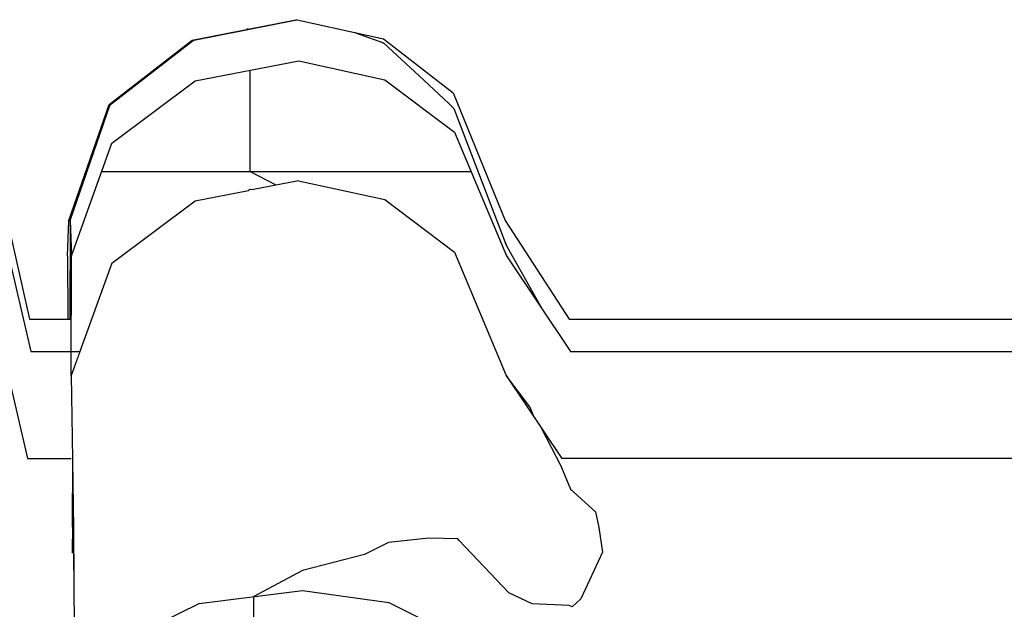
# Model space of a CAD drawing. Header units: millimetres. Extents: x -36478 to 31050, y -14815 to 11827.
# Tile 340 of 656: x -13269 to -13158, y 10863 to 10930. Entities that reach past the tile are written whole.
import ezdxf

# ---------------------------------------------------------------- set-up
doc = ezdxf.new("R2010")
doc.units = ezdxf.units.MM
doc.header["$MEASUREMENT"] = 0
doc.linetypes.add('Wipeout_Contour', pattern=[1000, 0, -1000])
doc.layers.add('Nové_Konstrukce - krov', color=7, linetype='Continuous')
doc.layers.add('Nové_Výplně - Povrchové', color=7, linetype='Continuous')

msp = doc.modelspace()

# ---------------------------------------------------------------- wipeouts: each hides what was drawn before it
at = {"color": 254, "linetype": 'Wipeout_Contour', "lineweight": 0, "ltscale": 68682.865333}
msp.add_wipeout([(-13238.23, 10929.58), (-13249.88, 10927.28), (-13249.71, 10927.28), (-13238.06, 10929.58)], dxfattribs=at).dxf.layer = 'Nové_Výplně - Povrchové'
at = {"color": 254, "linetype": 'Wipeout_Contour', "lineweight": 0, "ltscale": 51476.221237}
msp.add_wipeout([(-13243.4, 10910.47), (-13243.56, 10910.32), (-13242.98, 10910.43)], dxfattribs=at).dxf.layer = 'Nové_Výplně - Povrchové'
at = {"color": 254, "linetype": 'Wipeout_Contour', "lineweight": 0, "ltscale": 68672.802918}
msp.add_wipeout([(-13263.8, 10906.95), (-13263.94, 10902.98), (-13263.93, 10895.83), (-13263.79, 10895.83)], dxfattribs=at).dxf.layer = 'Nové_Výplně - Povrchové'
at = {"color": 254, "linetype": 'Wipeout_Contour', "lineweight": 0, "ltscale": 68057.109809}
msp.add_wipeout([(-12936.29, 10895.83), (-13201.85, 10895.83), (-13201.72, 10892.19), (-12936.16, 10892.19)], dxfattribs=at).dxf.layer = 'Nové_Výplně - Povrchové'
at = {"color": 254, "linetype": 'Wipeout_Contour', "lineweight": 0, "ltscale": 51465.175659}
msp.add_wipeout([(-13263.55, 10880.1), (-13263.6, 10880.1), (-13263.55, 10878.67)], dxfattribs=at).dxf.layer = 'Nové_Výplně - Povrchové'

# ---------------------------------------------------------------- next in the draw order: wipeouts: each hides what was drawn before it
at = {"color": 254, "linetype": 'Wipeout_Contour', "lineweight": 0, "ltscale": 68703.174548}
msp.add_wipeout([(-13249.88, 10927.28), (-13259.27, 10920.03), (-13259.11, 10920.03), (-13249.71, 10927.28)], dxfattribs=at).dxf.layer = 'Nové_Výplně - Povrchové'
at = {"color": 254, "linetype": 'Wipeout_Contour', "lineweight": 0, "ltscale": 68473.619829}
msp.add_wipeout([(-13201.85, 10895.83), (-13207.39, 10895.83), (-13207.26, 10892.19), (-13201.72, 10892.19)], dxfattribs=at).dxf.layer = 'Nové_Výplně - Povrchové'

# ---------------------------------------------------------------- next in the draw order: wipeouts: each hides what was drawn before it
at = {"color": 254, "linetype": 'Wipeout_Contour', "lineweight": 0, "ltscale": 68698.821212}
msp.add_wipeout([(-13259.27, 10920.03), (-13263.8, 10906.95), (-13263.65, 10906.95), (-13259.11, 10920.03)], dxfattribs=at).dxf.layer = 'Nové_Výplně - Povrchové'
at = {"color": 254, "linetype": 'Wipeout_Contour', "lineweight": 0, "ltscale": 68507.213549}
msp.add_wipeout([(-13207.39, 10895.83), (-13214.61, 10906.95), (-13214.46, 10902.98), (-13207.26, 10892.19)], dxfattribs=at).dxf.layer = 'Nové_Výplně - Povrchové'

# ---------------------------------------------------------------- next in the draw order: wipeouts: each hides what was drawn before it
at = {"color": 254, "linetype": 'Wipeout_Contour', "lineweight": 0, "ltscale": 68559.318062}
msp.add_wipeout([(-13214.61, 10906.95), (-13220.47, 10921.32), (-13220.31, 10916.91), (-13214.46, 10902.98)], dxfattribs=at).dxf.layer = 'Nové_Výplně - Povrchové'
at = {"color": 254, "linetype": 'Wipeout_Contour', "lineweight": 0, "ltscale": 68675.08351}
msp.add_wipeout([(-13263.8, 10906.95), (-13263.79, 10895.83), (-13263.66, 10895.83), (-13263.65, 10906.95)], dxfattribs=at).dxf.layer = 'Nové_Výplně - Povrchové'

# ---------------------------------------------------------------- next in the draw order: wipeouts: each hides what was drawn before it
at = {"color": 254, "linetype": 'Wipeout_Contour', "lineweight": 0, "ltscale": 68606.135684}
msp.add_wipeout([(-13220.47, 10921.32), (-13228.33, 10927.41), (-13228.17, 10922.82), (-13220.31, 10916.91)], dxfattribs=at).dxf.layer = 'Nové_Výplně - Povrchové'

# ---------------------------------------------------------------- next in the draw order: wipeouts: each hides what was drawn before it
at = {"color": 254, "linetype": 'Wipeout_Contour', "lineweight": 0, "ltscale": 68643.634028}
msp.add_wipeout([(-13228.33, 10927.41), (-13238.06, 10929.58), (-13237.89, 10924.93), (-13228.17, 10922.82)], dxfattribs=at).dxf.layer = 'Nové_Výplně - Povrchové'

# ---------------------------------------------------------------- next in the draw order: linework, layer by layer
at = {"layer": 'Nové_Konstrukce - krov', "color": 1, "linetype": 'Continuous', "lineweight": 25}
for p, q in [((-13231.57, 10928.14), (-13231.49, 10928.11)), ((-13231.49, 10928.11), (-13228.32, 10926.97)), ((-13228.32, 10926.97), (-13227.79, 10926.5))]:
    msp.add_line(p, q, dxfattribs=at)

# ---------------------------------------------------------------- next in the draw order: wipeouts: each hides what was drawn before it
at = {"color": 254, "linetype": 'Wipeout_Contour', "lineweight": 0, "ltscale": 68676.45106}
msp.add_wipeout([(-13238.06, 10929.58), (-13249.71, 10927.28), (-13249.55, 10922.69), (-13237.89, 10924.93)], dxfattribs=at).dxf.layer = 'Nové_Výplně - Povrchové'

# ---------------------------------------------------------------- next in the draw order: linework, layer by layer
at = {"layer": 'Nové_Konstrukce - krov', "color": 1, "linetype": 'Continuous', "lineweight": 25}
for p, q in [((-13243.61, 10928.5), (-13239.42, 10929.32)), ((-13239.42, 10929.32), (-13238.09, 10929.58)), ((-13238.23, 10929.58), (-13238.06, 10929.58)), ((-13238.06, 10929.58), (-13228.33, 10927.41)), ((-13243.61, 10928.5), (-13243.73, 10928.5))]:
    msp.add_line(p, q, dxfattribs=at)

# ---------------------------------------------------------------- next in the draw order: wipeouts: each hides what was drawn before it
at = {"color": 254, "linetype": 'Wipeout_Contour', "lineweight": 0, "ltscale": 68696.959641}
msp.add_wipeout([(-13249.71, 10927.28), (-13259.11, 10920.03), (-13258.95, 10915.66), (-13249.55, 10922.69)], dxfattribs=at).dxf.layer = 'Nové_Výplně - Povrchové'

# ---------------------------------------------------------------- next in the draw order: linework, layer by layer
at = {"layer": 'Nové_Konstrukce - krov', "color": 1, "linetype": 'Continuous', "lineweight": 25}
for p, q in [((-13249.88, 10927.28), (-13238.23, 10929.58)), ((-13249.76, 10927.28), (-13238.1, 10929.58))]:
    msp.add_line(p, q, dxfattribs=at)

# ---------------------------------------------------------------- next in the draw order: wipeouts: each hides what was drawn before it
at = {"color": 254, "linetype": 'Wipeout_Contour', "lineweight": 0, "ltscale": 68693.035651}
msp.add_wipeout([(-13259.11, 10920.03), (-13263.65, 10906.95), (-13263.51, 10902.98), (-13258.95, 10915.66)], dxfattribs=at).dxf.layer = 'Nové_Výplně - Povrchové'

# ---------------------------------------------------------------- next in the draw order: wipeouts: each hides what was drawn before it
at = {"color": 254, "linetype": 'Wipeout_Contour', "lineweight": 0, "ltscale": 68669.74743}
msp.add_wipeout([(-13263.65, 10906.95), (-13263.66, 10895.83), (-13263.53, 10892.19), (-13263.51, 10902.98)], dxfattribs=at).dxf.layer = 'Nové_Výplně - Povrchové'

# ---------------------------------------------------------------- next in the draw order: wipeouts: each hides what was drawn before it
at = {"color": 254, "linetype": 'Wipeout_Contour', "lineweight": 0, "ltscale": 562698.855324}
msp.add_wipeout([(-13263.53, 10892.19), (-13262.55, 10892.19), (-13258.97, 10902.14), (-13249.57, 10909.17), (-13243.56, 10910.32), (-13243.4, 10910.47), (-13242.98, 10910.43), (-13237.91, 10911.4), (-13228.19, 10909.3), (-13220.33, 10903.39), (-13214.49, 10889.46), (-13208.24, 10880.1), (-12930.67, 10880.1), (-12928.74, 10890.33), (-12922.01, 10891.86), (-12915.77, 10890.17), (-12913.46, 10880.1), (-12908.55, 10880.1), (-12908.54, 10889.46), (-12908.53, 10892.19), (-12913.1, 10892.19), (-12915.75, 10903.69), (-12921.98, 10905.38), (-12928.71, 10903.86), (-12930.92, 10892.19), (-13207.26, 10892.19), (-13214.46, 10902.98), (-13220.31, 10916.91), (-13228.17, 10922.82), (-13237.89, 10924.93), (-13249.55, 10922.69), (-13258.95, 10915.66), (-13263.51, 10902.98)], dxfattribs=at).dxf.layer = 'Nové_Výplně - Povrchové'

# ---------------------------------------------------------------- next in the draw order: linework, layer by layer
at = {"layer": 'Nové_Konstrukce - krov', "color": 1, "linetype": 'Continuous', "lineweight": 25}
for p, q in [((-13259.27, 10920.03), (-13249.88, 10927.28)), ((-13259.15, 10920.03), (-13249.76, 10927.28)), ((-13228.33, 10927.41), (-13220.47, 10921.32)), ((-13227.79, 10926.5), (-13224.3, 10923.27)), ((-13249.55, 10922.69), (-13237.89, 10924.93)), ((-13237.89, 10924.93), (-13228.17, 10922.82)), ((-13243.39, 10923.87), (-13243.41, 10912.46)), ((-13224.3, 10923.27), (-13221.02, 10920.19)), ((-13258.95, 10915.66), (-13249.55, 10922.69)), ((-13228.17, 10922.82), (-13220.31, 10916.91)), ((-13221.02, 10920.19), (-13220.4, 10919.59)), ((-13220.4, 10919.59), (-13217.99, 10913.31)), ((-13217.99, 10913.31), (-13215.21, 10906.05)), ((-13260.1, 10912.46), (-13218.44, 10912.46)), ((-13215.21, 10906.05), (-13214.51, 10904.16)), ((-13207.39, 10895.83), (-13201.85, 10895.83)), ((-13201.85, 10895.83), (-12936.29, 10895.83)), ((-13207.26, 10892.19), (-13201.72, 10892.19)), ((-13201.72, 10892.19), (-12936.16, 10892.19))]:
    msp.add_line(p, q, dxfattribs=at)

# ---------------------------------------------------------------- next in the draw order: wipeouts: each hides what was drawn before it
at = {"color": 254, "linetype": 'Wipeout_Contour', "lineweight": 0, "ltscale": 102943.171408}
msp.add_wipeout([(-13249.57, 10909.17), (-13249.43, 10900.97), (-13237.77, 10903.06), (-13237.91, 10911.4), (-13242.98, 10910.43), (-13243.56, 10910.32)], dxfattribs=at).dxf.layer = 'Nové_Výplně - Povrchové'
at = {"color": 254, "linetype": 'Wipeout_Contour', "lineweight": 0, "ltscale": 68621.820768}
msp.add_wipeout([(-13263.41, 10882.47), (-13263.53, 10889.46), (-13263.55, 10878.67), (-13263.44, 10872.35)], dxfattribs=at).dxf.layer = 'Nové_Výplně - Povrchové'
at = {"color": 254, "linetype": 'Wipeout_Contour', "lineweight": 0, "ltscale": 51335.510138}
msp.add_wipeout([(-13208.24, 10880.1), (-13207.28, 10878.67), (-13207.34, 10880.1)], dxfattribs=at).dxf.layer = 'Nové_Výplně - Povrchové'

# ---------------------------------------------------------------- next in the draw order: linework, layer by layer
at = {"layer": 'Nové_Konstrukce - krov', "color": 1, "linetype": 'Continuous', "lineweight": 25}
for p, q in [((-13240.42, 10910.92), (-13243.41, 10912.46)), ((-13243.4, 10910.47), (-13243.56, 10910.32)), ((-13243.4, 10910.47), (-13242.98, 10910.43))]:
    msp.add_line(p, q, dxfattribs=at)

# ---------------------------------------------------------------- next in the draw order: wipeouts: each hides what was drawn before it
at = {"color": 254, "linetype": 'Wipeout_Contour', "lineweight": 0, "ltscale": 68643.647444}
msp.add_wipeout([(-13258.97, 10902.14), (-13263.53, 10889.46), (-13263.41, 10882.47), (-13258.83, 10894.37)], dxfattribs=at).dxf.layer = 'Nové_Výplně - Povrchové'
at = {"color": 254, "linetype": 'Wipeout_Contour', "lineweight": 0, "ltscale": 85571.815532}
msp.add_wipeout([(-13214.49, 10889.46), (-13214.36, 10882.47), (-13207.17, 10872.35), (-13207.28, 10878.67), (-13208.24, 10880.1)], dxfattribs=at).dxf.layer = 'Nové_Výplně - Povrchové'

# ---------------------------------------------------------------- next in the draw order: linework, layer by layer
at = {"layer": 'Nové_Konstrukce - krov', "color": 1, "linetype": 'Continuous', "lineweight": 25}
msp.add_line((-13211.3, 10884.69), (-13211.85, 10885.94), dxfattribs=at)

# ---------------------------------------------------------------- next in the draw order: wipeouts: each hides what was drawn before it
at = {"color": 254, "linetype": 'Wipeout_Contour', "lineweight": 0, "ltscale": 68646.334064}
msp.add_wipeout([(-13249.57, 10909.17), (-13258.97, 10902.14), (-13258.83, 10894.37), (-13249.43, 10900.97)], dxfattribs=at).dxf.layer = 'Nové_Výplně - Povrchové'
at = {"color": 254, "linetype": 'Wipeout_Contour', "lineweight": 0, "ltscale": 68509.755261}
msp.add_wipeout([(-13214.49, 10889.46), (-13220.33, 10903.39), (-13220.19, 10895.54), (-13214.36, 10882.47)], dxfattribs=at).dxf.layer = 'Nové_Výplně - Povrchové'
at = {"color": 254, "linetype": 'Wipeout_Contour', "lineweight": 0, "ltscale": 68600.700892}
msp.add_wipeout([(-13263.41, 10882.47), (-13263.44, 10872.35), (-13263.33, 10863.11), (-13263.29, 10872.26)], dxfattribs=at).dxf.layer = 'Nové_Výplně - Povrchové'
at = {"color": 254, "linetype": 'Wipeout_Contour', "lineweight": 0, "ltscale": 68436.354142}
msp.add_wipeout([(-13207.34, 10880.1), (-13207.28, 10878.67), (-13201.74, 10878.67), (-13201.8, 10880.1)], dxfattribs=at).dxf.layer = 'Nové_Výplně - Povrchové'

# ---------------------------------------------------------------- next in the draw order: linework, layer by layer
at = {"layer": 'Nové_Konstrukce - krov', "color": 1, "linetype": 'Continuous', "lineweight": 25}
for p, q in [((-13249.57, 10909.17), (-13243.56, 10910.32)), ((-13214.51, 10904.16), (-13210.49, 10897.04))]:
    msp.add_line(p, q, dxfattribs=at)

# ---------------------------------------------------------------- next in the draw order: wipeouts: each hides what was drawn before it
at = {"color": 254, "linetype": 'Wipeout_Contour', "lineweight": 0, "ltscale": 68555.357943}
msp.add_wipeout([(-13220.33, 10903.39), (-13228.19, 10909.3), (-13228.04, 10901.09), (-13220.19, 10895.54)], dxfattribs=at).dxf.layer = 'Nové_Výplně - Povrchové'
at = {"color": 254, "linetype": 'Wipeout_Contour', "lineweight": 0, "ltscale": 68620.206356}
msp.add_wipeout([(-13263.41, 10882.47), (-13263.29, 10872.26), (-13258.71, 10883.01), (-13258.83, 10894.37)], dxfattribs=at).dxf.layer = 'Nové_Výplně - Povrchové'
at = {"color": 254, "linetype": 'Wipeout_Contour', "lineweight": 0, "ltscale": 68426.249229}
msp.add_wipeout([(-13201.63, 10872.35), (-13201.74, 10878.67), (-13207.28, 10878.67), (-13207.17, 10872.35)], dxfattribs=at).dxf.layer = 'Nové_Výplně - Povrchové'

# ---------------------------------------------------------------- next in the draw order: linework, layer by layer
at = {"layer": 'Nové_Konstrukce - krov', "color": 1, "linetype": 'Continuous', "lineweight": 25}
for p, q in [((-13220.47, 10921.32), (-13214.61, 10906.95)), ((-13220.31, 10916.91), (-13214.46, 10902.98))]:
    msp.add_line(p, q, dxfattribs=at)

# ---------------------------------------------------------------- next in the draw order: wipeouts: each hides what was drawn before it
at = {"color": 254, "linetype": 'Wipeout_Contour', "lineweight": 0, "ltscale": 68592.380573}
msp.add_wipeout([(-13228.19, 10909.3), (-13237.91, 10911.4), (-13237.77, 10903.06), (-13228.04, 10901.09)], dxfattribs=at).dxf.layer = 'Nové_Výplně - Povrchové'
at = {"color": 254, "linetype": 'Wipeout_Contour', "lineweight": 0, "ltscale": 68662.997704}
msp.add_wipeout([(-13268.23, 10895.83), (-13268.1, 10892.19), (-13263.53, 10892.19), (-13263.66, 10895.83)], dxfattribs=at).dxf.layer = 'Nové_Výplně - Povrchové'
at = {"color": 254, "linetype": 'Wipeout_Contour', "lineweight": 0, "ltscale": 68438.001126}
msp.add_wipeout([(-13207.17, 10872.35), (-13214.36, 10882.47), (-13214.25, 10872.26), (-13207.07, 10863.11)], dxfattribs=at).dxf.layer = 'Nové_Výplně - Povrchové'
at = {"color": 254, "linetype": 'Wipeout_Contour', "lineweight": 0, "ltscale": 68019.61511}
msp.add_wipeout([(-13201.8, 10880.1), (-13201.74, 10878.67), (-12936.18, 10878.67), (-12936.23, 10880.1)], dxfattribs=at).dxf.layer = 'Nové_Výplně - Povrchové'
at = {"color": 254, "linetype": 'Wipeout_Contour', "lineweight": 0, "ltscale": 85714.068807}
msp.add_wipeout([(-13263.19, 10859.25), (-13263.29, 10872.26), (-13263.33, 10863.11), (-13263.24, 10851.24), (-13263.19, 10858.98)], dxfattribs=at).dxf.layer = 'Nové_Výplně - Povrchové'

# ---------------------------------------------------------------- next in the draw order: linework, layer by layer
at = {"layer": 'Nové_Konstrukce - krov', "color": 1, "linetype": 'Continuous', "lineweight": 25}
for p, q in [((-13237.91, 10911.4), (-13242.98, 10910.43)), ((-13237.91, 10911.4), (-13228.19, 10909.3)), ((-13210.52, 10883.51), (-13208.35, 10879.27)), ((-12930.67, 10880.1), (-13208.24, 10880.1)), ((-13208.35, 10879.27), (-13207.25, 10876.66)), ((-13207.25, 10876.66), (-13204.43, 10874.12))]:
    msp.add_line(p, q, dxfattribs=at)

# ---------------------------------------------------------------- next in the draw order: wipeouts: each hides what was drawn before it
at = {"color": 254, "linetype": 'Wipeout_Contour', "lineweight": 0, "ltscale": 68688.979366}
msp.add_wipeout([(-13268.23, 10895.83), (-13270.89, 10907.69), (-13270.74, 10903.69), (-13268.1, 10892.19)], dxfattribs=at).dxf.layer = 'Nové_Výplně - Povrchové'
at = {"color": 254, "linetype": 'Wipeout_Contour', "lineweight": 0, "ltscale": 68598.91576}
msp.add_wipeout([(-13237.63, 10890.87), (-13237.77, 10903.06), (-13249.43, 10900.97), (-13249.29, 10888.98)], dxfattribs=at).dxf.layer = 'Nové_Výplně - Povrchové'
at = {"color": 254, "linetype": 'Wipeout_Contour', "lineweight": 0, "ltscale": 68486.145134}
msp.add_wipeout([(-13220.19, 10895.54), (-13220.06, 10884.07), (-13214.25, 10872.26), (-13214.36, 10882.47)], dxfattribs=at).dxf.layer = 'Nové_Výplně - Povrchové'
at = {"color": 254, "linetype": 'Wipeout_Contour', "lineweight": 0, "ltscale": 68009.450544}
msp.add_wipeout([(-12936.18, 10878.67), (-13201.74, 10878.67), (-13201.63, 10872.35), (-12936.07, 10872.35)], dxfattribs=at).dxf.layer = 'Nové_Výplně - Povrchové'

# ---------------------------------------------------------------- next in the draw order: linework, layer by layer
at = {"layer": 'Nové_Konstrukce - krov', "color": 1, "linetype": 'Continuous', "lineweight": 25}
for p, q in [((-13258.97, 10902.14), (-13249.57, 10909.17)), ((-13214.61, 10906.95), (-13207.39, 10895.83)), ((-13214.46, 10902.98), (-13207.26, 10892.19)), ((-13211.85, 10885.94), (-13214.49, 10889.46))]:
    msp.add_line(p, q, dxfattribs=at)

# ---------------------------------------------------------------- next in the draw order: wipeouts: each hides what was drawn before it
at = {"color": 254, "linetype": 'Wipeout_Contour', "lineweight": 0, "ltscale": 68529.799359}
msp.add_wipeout([(-13220.06, 10884.07), (-13220.19, 10895.54), (-13228.04, 10901.09), (-13227.91, 10889.09)], dxfattribs=at).dxf.layer = 'Nové_Výplně - Povrchové'
at = {"color": 254, "linetype": 'Wipeout_Contour', "lineweight": 0, "ltscale": 68620.943983}
msp.add_wipeout([(-13249.29, 10888.98), (-13249.43, 10900.97), (-13258.83, 10894.37), (-13258.71, 10883.01)], dxfattribs=at).dxf.layer = 'Nové_Výplně - Povrchové'
at = {"color": 254, "linetype": 'Wipeout_Contour', "lineweight": 0, "ltscale": 68406.140989}
msp.add_wipeout([(-13201.63, 10872.35), (-13207.17, 10872.35), (-13207.07, 10863.11), (-13201.53, 10863.11)], dxfattribs=at).dxf.layer = 'Nové_Výplně - Povrchové'

# ---------------------------------------------------------------- next in the draw order: linework, layer by layer
at = {"layer": 'Nové_Konstrukce - krov', "color": 1, "linetype": 'Continuous', "lineweight": 25}
for p, q in [((-13204.43, 10874.12), (-13204.06, 10872.35)), ((-13204.06, 10872.35), (-13203.66, 10869.57)), ((-13203.66, 10869.57), (-13206.1, 10864.29))]:
    msp.add_line(p, q, dxfattribs=at)

# ---------------------------------------------------------------- next in the draw order: wipeouts: each hides what was drawn before it
at = {"color": 254, "linetype": 'Wipeout_Contour', "lineweight": 0, "ltscale": 68566.041735}
msp.add_wipeout([(-13227.91, 10889.09), (-13228.04, 10901.09), (-13237.77, 10903.06), (-13237.63, 10890.87)], dxfattribs=at).dxf.layer = 'Nové_Výplně - Povrchové'
at = {"color": 254, "linetype": 'Wipeout_Contour', "lineweight": 0, "ltscale": 68588.589648}
msp.add_wipeout([(-13258.71, 10883.01), (-13263.29, 10872.26), (-13263.19, 10859.13), (-13258.6, 10868.42)], dxfattribs=at).dxf.layer = 'Nové_Výplně - Povrchové'
at = {"color": 254, "linetype": 'Wipeout_Contour', "lineweight": 0, "ltscale": 68409.43989}
msp.add_wipeout([(-13206.98, 10851.24), (-13207.07, 10863.11), (-13214.25, 10872.26), (-13214.15, 10859.13)], dxfattribs=at).dxf.layer = 'Nové_Výplně - Povrchové'
at = {"color": 254, "linetype": 'Wipeout_Contour', "lineweight": 0, "ltscale": 67989.221739}
msp.add_wipeout([(-12936.07, 10872.35), (-13201.63, 10872.35), (-13201.53, 10863.11), (-12935.96, 10863.11)], dxfattribs=at).dxf.layer = 'Nové_Výplně - Povrchové'

# ---------------------------------------------------------------- next in the draw order: linework, layer by layer
at = {"layer": 'Nové_Konstrukce - krov', "color": 1, "linetype": 'Continuous', "lineweight": 25}
msp.add_line((-13228.19, 10909.3), (-13220.33, 10903.39), dxfattribs=at)

# ---------------------------------------------------------------- next in the draw order: wipeouts: each hides what was drawn before it
at = {"color": 254, "linetype": 'Wipeout_Contour', "lineweight": 0, "ltscale": 571755.117094}
msp.add_wipeout([(-13618.5, 10902.98), (-13618.52, 10892.19), (-13617.54, 10892.19), (-13613.96, 10902.14), (-13604.56, 10909.17), (-13598.56, 10910.32), (-13598.39, 10910.47), (-13597.98, 10910.43), (-13592.91, 10911.4), (-13583.18, 10909.3), (-13575.32, 10903.39), (-13569.48, 10889.46), (-13563.23, 10880.1), (-13285.67, 10880.1), (-13283.73, 10890.33), (-13277, 10891.86), (-13270.77, 10890.17), (-13268.45, 10880.1), (-13263.55, 10880.1), (-13263.53, 10889.46), (-13262.55, 10892.19), (-13268.1, 10892.19), (-13270.74, 10903.69), (-13276.98, 10905.38), (-13283.7, 10903.86), (-13285.91, 10892.19), (-13562.25, 10892.19), (-13569.45, 10902.98), (-13575.3, 10916.91), (-13583.16, 10922.82), (-13592.88, 10924.93), (-13604.54, 10922.69), (-13613.94, 10915.66)], dxfattribs=at).dxf.layer = 'Nové_Výplně - Povrchové'
at = {"color": 254, "linetype": 'Wipeout_Contour', "lineweight": 0, "ltscale": 68563.422048}
msp.add_wipeout([(-13237.63, 10890.87), (-13249.29, 10888.98), (-13249.17, 10873.56), (-13237.51, 10875.2)], dxfattribs=at).dxf.layer = 'Nové_Výplně - Povrchové'
at = {"color": 254, "linetype": 'Wipeout_Contour', "lineweight": 0, "ltscale": 68454.300066}
msp.add_wipeout([(-13220.06, 10884.07), (-13219.95, 10869.33), (-13214.15, 10859.13), (-13214.25, 10872.26)], dxfattribs=at).dxf.layer = 'Nové_Výplně - Povrchové'
at = {"color": 254, "linetype": 'Wipeout_Contour', "lineweight": 0, "ltscale": 68379.013444}
msp.add_wipeout([(-13201.44, 10851.24), (-13201.53, 10863.11), (-13207.07, 10863.11), (-13206.98, 10851.24)], dxfattribs=at).dxf.layer = 'Nové_Výplně - Povrchové'

# ---------------------------------------------------------------- next in the draw order: linework, layer by layer
at = {"layer": 'Nové_Konstrukce - krov', "color": 1, "linetype": 'Continuous', "lineweight": 25}
for p, q in [((-13263.8, 10906.95), (-13259.27, 10920.03)), ((-13263.69, 10906.95), (-13259.15, 10920.03)), ((-13263.51, 10902.98), (-13258.95, 10915.66)), ((-13270.89, 10907.69), (-13268.23, 10895.83)), ((-13263.94, 10902.98), (-13263.8, 10906.95)), ((-13263.8, 10906.95), (-13263.65, 10906.95)), ((-13263.66, 10906.95), (-13263.68, 10895.83)), ((-13263.65, 10906.95), (-13263.51, 10902.98)), ((-13270.74, 10903.69), (-13268.1, 10892.19)), ((-13263.94, 10902.98), (-13263.93, 10895.83)), ((-13263.53, 10889.46), (-13263.51, 10902.98)), ((-13268.23, 10895.83), (-13263.66, 10895.83)), ((-13268.1, 10892.19), (-13262.55, 10892.19)), ((-13263.53, 10889.46), (-13263.41, 10882.47)), ((-13214.49, 10889.46), (-13208.24, 10880.1)), ((-13207.4, 10863.54), (-13211.59, 10863.74)), ((-13207.07, 10863.41), (-13207.4, 10863.54)), ((-13206.1, 10864.29), (-13207.07, 10863.41))]:
    msp.add_line(p, q, dxfattribs=at)

# ---------------------------------------------------------------- next in the draw order: wipeouts: each hides what was drawn before it
at = {"color": 254, "linetype": 'Wipeout_Contour', "lineweight": 0, "ltscale": 68586.69787}
msp.add_wipeout([(-13249.29, 10888.98), (-13258.71, 10883.01), (-13258.6, 10868.42), (-13249.17, 10873.56)], dxfattribs=at).dxf.layer = 'Nové_Výplně - Povrchové'
at = {"color": 254, "linetype": 'Wipeout_Contour', "lineweight": 0, "ltscale": 68495.325192}
msp.add_wipeout([(-13220.06, 10884.07), (-13227.91, 10889.09), (-13227.79, 10873.66), (-13219.95, 10869.33)], dxfattribs=at).dxf.layer = 'Nové_Výplně - Povrchové'
at = {"color": 254, "linetype": 'Wipeout_Contour', "lineweight": 0, "ltscale": 51475.944036}
msp.add_wipeout([(-13268.17, 10880.1), (-13268.45, 10880.1), (-13268.12, 10878.67)], dxfattribs=at).dxf.layer = 'Nové_Výplně - Povrchové'
at = {"color": 254, "linetype": 'Wipeout_Contour', "lineweight": 0, "ltscale": 67961.929896}
msp.add_wipeout([(-12935.87, 10851.24), (-12935.96, 10863.11), (-13201.53, 10863.11), (-13201.44, 10851.24)], dxfattribs=at).dxf.layer = 'Nové_Výplně - Povrchové'

# ---------------------------------------------------------------- next in the draw order: linework, layer by layer
at = {"layer": 'Nové_Konstrukce - krov', "color": 1, "linetype": 'Continuous', "lineweight": 25}
for p, q in [((-13220.33, 10903.39), (-13214.49, 10889.46)), ((-13258.97, 10902.14), (-13263.53, 10889.46))]:
    msp.add_line(p, q, dxfattribs=at)

# ---------------------------------------------------------------- next in the draw order: wipeouts: each hides what was drawn before it
at = {"color": 254, "linetype": 'Wipeout_Contour', "lineweight": 0, "ltscale": 68530.514272}
msp.add_wipeout([(-13227.91, 10889.09), (-13237.63, 10890.87), (-13237.51, 10875.2), (-13227.79, 10873.66)], dxfattribs=at).dxf.layer = 'Nové_Výplně - Povrchové'
at = {"color": 254, "linetype": 'Wipeout_Contour', "lineweight": 0, "ltscale": 68625.834595}
msp.add_wipeout([(-13263.6, 10880.1), (-13268.17, 10880.1), (-13268.12, 10878.67), (-13263.55, 10878.67)], dxfattribs=at).dxf.layer = 'Nové_Výplně - Povrchové'
at = {"color": 254, "linetype": 'Wipeout_Contour', "lineweight": 0, "ltscale": 68415.202454}
msp.add_wipeout([(-13214.15, 10859.13), (-13219.95, 10869.33), (-13219.86, 10851.76), (-13214.06, 10843.49)], dxfattribs=at).dxf.layer = 'Nové_Výplně - Povrchové'
at = {"color": 254, "linetype": 'Wipeout_Contour', "lineweight": 0, "ltscale": 68549.772648}
msp.add_wipeout([(-13258.5, 10851.02), (-13258.6, 10868.42), (-13263.19, 10859.13), (-13263.11, 10843.49)], dxfattribs=at).dxf.layer = 'Nové_Výplně - Povrchové'

# ---------------------------------------------------------------- next in the draw order: linework, layer by layer
at = {"layer": 'Nové_Konstrukce - krov', "color": 1, "linetype": 'Continuous', "lineweight": 25}
msp.add_line((-13211.59, 10863.74), (-13214.19, 10864.96), dxfattribs=at)

# ---------------------------------------------------------------- next in the draw order: wipeouts: each hides what was drawn before it
at = {"color": 254, "linetype": 'Wipeout_Contour', "lineweight": 0, "ltscale": 85800.155713}
msp.add_wipeout([(-13270.77, 10890.17), (-13270.64, 10883.14), (-13268.01, 10872.35), (-13268.12, 10878.67), (-13268.45, 10880.1)], dxfattribs=at).dxf.layer = 'Nové_Výplně - Povrchové'
at = {"color": 254, "linetype": 'Wipeout_Contour', "lineweight": 0, "ltscale": 68519.846282}
msp.add_wipeout([(-13237.41, 10856.52), (-13237.51, 10875.2), (-13249.17, 10873.56), (-13249.08, 10855.19)], dxfattribs=at).dxf.layer = 'Nové_Výplně - Povrchové'
at = {"color": 254, "linetype": 'Wipeout_Contour', "lineweight": 0, "ltscale": 68453.000682}
msp.add_wipeout([(-13219.86, 10851.76), (-13219.95, 10869.33), (-13227.79, 10873.66), (-13227.69, 10855.27)], dxfattribs=at).dxf.layer = 'Nové_Výplně - Povrchové'

# ---------------------------------------------------------------- next in the draw order: linework, layer by layer
at = {"layer": 'Nové_Konstrukce - krov', "color": 1, "linetype": 'Continuous', "lineweight": 25}
for p, q in [((-13219.96, 10871.05), (-13223.21, 10871.13)), ((-13219.81, 10870.86), (-13219.96, 10871.05)), ((-13214.19, 10864.96), (-13219.81, 10870.86)), ((-13242.92, 10855.89), (-13242.96, 10864.56))]:
    msp.add_line(p, q, dxfattribs=at)

# ---------------------------------------------------------------- next in the draw order: wipeouts: each hides what was drawn before it
at = {"color": 254, "linetype": 'Wipeout_Contour', "lineweight": 0, "ltscale": 68615.756435}
msp.add_wipeout([(-13263.55, 10878.67), (-13268.12, 10878.67), (-13268.01, 10872.35), (-13263.44, 10872.35)], dxfattribs=at).dxf.layer = 'Nové_Výplně - Povrchové'
at = {"color": 254, "linetype": 'Wipeout_Contour', "lineweight": 0, "ltscale": 68486.896931}
msp.add_wipeout([(-13227.69, 10855.27), (-13227.79, 10873.66), (-13237.51, 10875.2), (-13237.41, 10856.52)], dxfattribs=at).dxf.layer = 'Nové_Výplně - Povrchové'
at = {"color": 254, "linetype": 'Wipeout_Contour', "lineweight": 0, "ltscale": 68544.653785}
msp.add_wipeout([(-13249.08, 10855.19), (-13249.17, 10873.56), (-13258.6, 10868.42), (-13258.5, 10851.02)], dxfattribs=at).dxf.layer = 'Nové_Výplně - Povrchové'

# ---------------------------------------------------------------- next in the draw order: linework, layer by layer
at = {"layer": 'Nové_Konstrukce - krov', "color": 1, "linetype": 'Continuous', "lineweight": 25}
for p, q in [((-13223.21, 10871.13), (-13227.78, 10870.64)), ((-13227.78, 10870.64), (-13230.46, 10869.28)), ((-13230.46, 10869.28), (-13237.47, 10867.49)), ((-13237.47, 10867.49), (-13242.96, 10864.56)), ((-13249.12, 10863.78), (-13237.46, 10865.25)), ((-13237.46, 10865.25), (-13227.74, 10863.87)), ((-13258.55, 10859.15), (-13249.12, 10863.78)), ((-13227.74, 10863.87), (-13219.9, 10859.97))]:
    msp.add_line(p, q, dxfattribs=at)

# ---------------------------------------------------------------- next in the draw order: wipeouts: each hides what was drawn before it
at = {"color": 254, "linetype": 'Wipeout_Contour', "lineweight": 0, "ltscale": 68619.830209}
msp.add_wipeout([(-13268.01, 10872.35), (-13270.64, 10883.14), (-13270.53, 10872.87), (-13267.9, 10863.11)], dxfattribs=at).dxf.layer = 'Nové_Výplně - Povrchové'

# ---------------------------------------------------------------- next in the draw order: linework, layer by layer
at = {"layer": 'Nové_Konstrukce - krov', "color": 1, "linetype": 'Continuous', "lineweight": 25}
for p, q in [((-13270.77, 10890.17), (-13268.45, 10880.1)), ((-13268.45, 10880.1), (-13263.55, 10880.1))]:
    msp.add_line(p, q, dxfattribs=at)

# ---------------------------------------------------------------- next in the draw order: wipeouts: each hides what was drawn before it
at = {"color": 254, "linetype": 'Wipeout_Contour', "lineweight": 0, "ltscale": 68595.702216}
msp.add_wipeout([(-13268.01, 10872.35), (-13267.9, 10863.11), (-13263.33, 10863.11), (-13263.44, 10872.35)], dxfattribs=at).dxf.layer = 'Nové_Výplně - Povrchové'

# ---------------------------------------------------------------- next in the draw order: linework, layer by layer
at = {"layer": 'Nové_Konstrukce - krov', "color": 1, "linetype": 'Continuous', "lineweight": 25}
for p, q in [((-13263.41, 10882.47), (-13263.29, 10872.26)), ((-13263.39, 10880.57), (-13263.41, 10869.45)), ((-13263.29, 10872.26), (-13263.19, 10859.13))]:
    msp.add_line(p, q, dxfattribs=at)

# ---------------------------------------------------------------- next in the draw order: wipeouts: each hides what was drawn before it
at = {"color": 254, "linetype": 'Wipeout_Contour', "lineweight": 0, "ltscale": 68591.247069}
msp.add_wipeout([(-13270.53, 10872.87), (-13270.43, 10859.66), (-13267.81, 10851.24), (-13267.9, 10863.11)], dxfattribs=at).dxf.layer = 'Nové_Výplně - Povrchové'

doc.saveas('drawing.dxf')
